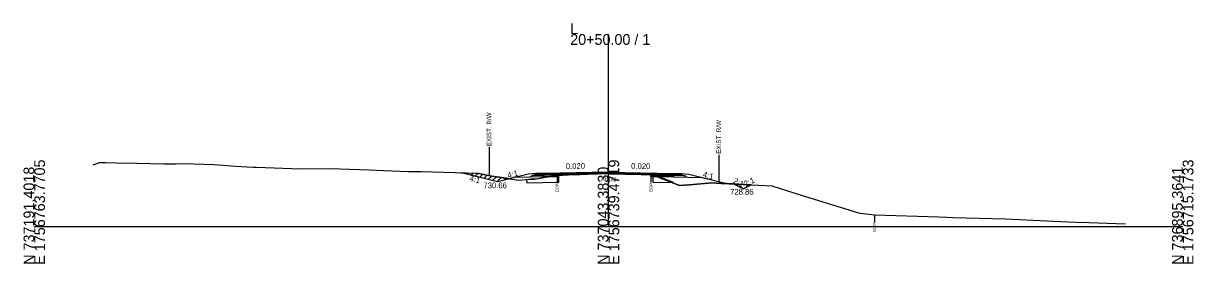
# Model space of a CAD drawing. Extents: x -26 to 4303, y -10 to 9577.
# Drawn here: x 997.2 to 1302.8, y 490.3 to 553 of the extents above; entities that cross this region are included whole.
import ezdxf

# ---------------------------------------------------------------- set-up
doc = ezdxf.new("R2010")
doc.units = 0
for name, color, linetype in [('Exist CMT Pavement', 7, 'Continuous'), ('Old_Level_10', 7, 'Continuous'), ('Old_Level_2', 7, 'Continuous'), ('Pattern 1', 7, 'Continuous'), ('Prop CMT Conc Surface', 7, 'Continuous'), ('Prop CMT Concrete Structures', 7, 'Continuous'), ('Prop CMT Concrete Wall', 7, 'Continuous'), ('Prop CMT Pvmt Course 1', 7, 'Continuous'), ('Prop CMT Pvmt Course 1 CG', 7, 'Continuous'), ('Prop CMT Pvmt Course 1 Wedge', 7, 'Continuous'), ('Prop CMT Pvmt Course 2', 7, 'Continuous'), ('Prop CMT Pvmt Course 2 Wedge', 7, 'Continuous'), ('Prop CMT Pvmt Course 3', 7, 'Continuous'), ('Prop CMT Pvmt Surface', 7, 'Continuous'), ('Prop CMT Pvmt Surface Shoulder', 7, 'Continuous'), ('Prop CMT Pvmt Wedge Surface 1', 7, 'Continuous'), ('Prop CMT Pvmt Wedge Surface 2', 7, 'Continuous'), ('Prop CMT Pvmt Wedge Surface 3', 7, 'Continuous'), ('Prop CMT Shld Paved Course 1', 7, 'Continuous'), ('Prop CMT Shld Paved Course 2', 7, 'Continuous'), ('Prop CMT Shld Paved Course 3', 7, 'Continuous'), ('Prop CMT Slope Grass', 7, 'Continuous'), ('Prop CMT Subgrade Earthwork', 7, 'Continuous'), ('Prop Road Sect_ Recs - UC Shallow (Outline)', 7, 'Continuous'), ('Prop Shade Light', 7, 'Continuous'), ('Prop XS DDE Elevations', 7, 'Continuous'), ('Prop XS Ditch Standard Text', 7, 'Continuous'), ('Prop XS Earthwork Shape', 7, 'Continuous'), ('Prop XS Hydro Elevations', 7, 'Continuous'), ('Prop XS SE Text', 7, 'Continuous'), ('Prop XS Side Slope Text', 7, 'Continuous'), ('Prop XS Wedging', 7, 'Continuous')]:
    doc.layers.add(name, color=color, linetype=linetype)

msp = doc.modelspace()

# ---------------------------------------------------------------- linework, layer by layer
at = {"layer": 'Exist CMT Pavement'}
for points in [[(1150, 514.2), (1133, 513.86)], [(1150, 514.2), (1167, 513.86)]]:
    msp.add_lwpolyline(points, dxfattribs=at)
at = {"layer": 'Old_Level_10'}
for p, q in [((1182.79, 511.09), (1180.79, 511.19)), ((1185.26, 509.86), (1182.79, 511.09)), ((1187.3, 510.88), (1185.26, 509.86))]:
    msp.add_line(p, q, dxfattribs=at)
at = {"layer": 'Old_Level_2'}
for p, q in [((1150, 500), (1150, 550.23)), ((1150, 500), (1150, 550.23)), ((1000, 500), (1150, 500)), ((1000, 500), (1150, 500)), ((1150, 500), (1300, 500)), ((1150, 500), (1300, 500))]:
    msp.add_line(p, q, dxfattribs=at)
at = {"layer": 'Pattern 1'}
for p, q in [((1111.63, 513.98), (1111.66, 514.01)), ((1111.81, 513.95), (1111.88, 514.02)), ((1112.94, 513.66), (1113.25, 513.98)), ((1114.07, 513.38), (1114.63, 513.94)), ((1115.2, 513.1), (1116, 513.9)), ((1116.33, 512.81), (1117.21, 513.69)), ((1117.47, 512.53), (1118.39, 513.46)), ((1118.6, 512.25), (1119.58, 513.23)), ((1119.73, 511.97), (1120.81, 513.04)), ((1120.86, 511.68), (1122.03, 512.85)), ((1122.65, 512.06), (1123.25, 512.66)), ((1134.96, 513.01), (1134.97, 513.02)), ((1136.4, 513.04), (1136.66, 513.29)), ((1162.12, 513.07), (1162.34, 513.29))]:
    msp.add_line(p, q, dxfattribs=at)
for points in [[(1124.36, 512.49), (1121, 511.65), (1111.47, 514.03), (1115.28, 513.92), (1116.08, 513.9), (1117.36, 513.66), (1118.14, 513.5), (1119.48, 513.25), (1122.67, 512.75)], [(1161.55, 513.08), (1162.95, 513.05), (1161.69, 513.55), (1161.55, 513.56)], [(1137, 513.05), (1137, 513.35), (1134.9, 513.01)]]:
    msp.add_lwpolyline(points, close=True, dxfattribs=at)
at = {"layer": 'Prop CMT Conc Surface'}
for points in [[(1136.55, 513.68), (1133, 513.61)], [(1133, 513.61), (1133, 513.4)], [(1136.55, 513.47), (1136.55, 513.68)], [(1161.1, 513.52), (1161.1, 513.73)], [(1161.1, 513.73), (1167, 513.61)], [(1167, 513.61), (1167, 513.4)], [(1133, 513.4), (1136.55, 513.47)], [(1167, 513.4), (1161.1, 513.52)]]:
    msp.add_lwpolyline(points, dxfattribs=at)
at = {"layer": 'Prop CMT Concrete Structures'}
for points in [[(1133, 513.61), (1133, 513.86)], [(1136.55, 513.68), (1133, 513.61)], [(1150, 514.07), (1136.55, 513.8)], [(1136.55, 513.8), (1136.55, 513.68)], [(1150, 514.07), (1161.1, 513.85)], [(1161.1, 513.85), (1161.1, 513.73)], [(1161.1, 513.73), (1167, 513.61)], [(1167, 513.61), (1167, 513.86)]]:
    msp.add_lwpolyline(points, dxfattribs=at)
at = {"layer": 'Prop CMT Pvmt Course 1'}
for points in [[(1136.55, 513.47), (1133, 513.4)], [(1133, 513.4), (1133, 513.07)], [(1133, 513.07), (1136.55, 513.14)], [(1136.55, 513.14), (1136.55, 513.47)], [(1161.1, 513.52), (1167, 513.4)], [(1161.1, 513.18), (1161.1, 513.52)], [(1167, 513.07), (1161.1, 513.18)], [(1167, 513.4), (1167, 513.07)]]:
    msp.add_lwpolyline(points, dxfattribs=at)
at = {"layer": 'Prop CMT Pvmt Course 1 Wedge'}
for points in [[(1136.55, 513.46), (1136.68, 513.46), (1137.2, 513.47), (1137.26, 513.47), (1137.36, 513.47), (1138.1, 513.49), (1139.49, 513.51), (1139.59, 513.52), (1141.07, 513.55)], [(1141.07, 513.55), (1139.59, 513.49), (1139.49, 513.48), (1138.1, 513.43), (1137.36, 513.41), (1137.26, 513.4), (1137.2, 513.4), (1136.68, 513.37), (1136.55, 513.35)], [(1136.55, 513.35), (1136.55, 513.46)]]:
    msp.add_lwpolyline(points, dxfattribs=at)
at = {"layer": 'Prop CMT Pvmt Course 2'}
for points in [[(1133, 513.86), (1131, 513.82), (1130.74, 513.56)], [(1130.74, 513.56), (1133, 513.61)], [(1133, 513.61), (1133, 513.86)], [(1167, 513.86), (1169, 513.82), (1169.26, 513.56)], [(1167, 513.61), (1167, 513.86)], [(1169.26, 513.56), (1167, 513.61)]]:
    msp.add_lwpolyline(points, dxfattribs=at)
at = {"layer": 'Prop CMT Pvmt Course 2 Wedge'}
for points in [[(1131, 513.82), (1129, 513.66), (1121, 511.66), (1111.58, 514.01)], [(1169, 513.82), (1171, 513.66), (1180.87, 511.19)]]:
    msp.add_lwpolyline(points, dxfattribs=at)
at = {"layer": 'Prop CMT Pvmt Course 3'}
for points in [[(1133, 513.61), (1130.74, 513.56), (1130.53, 513.35)], [(1133, 513.4), (1133, 513.61)], [(1167, 513.61), (1169.26, 513.56), (1169.47, 513.35)], [(1167, 513.4), (1167, 513.61)], [(1130.53, 513.35), (1133, 513.4)], [(1169.47, 513.35), (1167, 513.4)]]:
    msp.add_lwpolyline(points, dxfattribs=at)
at = {"layer": 'Prop CMT Pvmt Surface'}
for points in [[(1150, 513.95), (1133, 513.61)], [(1133, 513.61), (1133, 513.86)], [(1150, 513.95), (1167, 513.61)], [(1167, 513.61), (1167, 513.86)]]:
    msp.add_lwpolyline(points, dxfattribs=at)
at = {"layer": 'Prop CMT Pvmt Surface Shoulder'}
for points in [[(1136.56, 513.35), (1136.68, 513.37), (1137.2, 513.4), (1137.26, 513.4), (1137.36, 513.41), (1138.1, 513.43), (1139.49, 513.48), (1139.59, 513.49), (1142.03, 513.58), (1142.62, 513.6), (1144.56, 513.69), (1145.65, 513.72), (1147.09, 513.77), (1147.64, 513.79), (1148.93, 513.83), (1149.08, 513.84), (1149.72, 513.83), (1149.88, 513.82), (1149.99, 513.82), (1150, 513.82)], [(1150, 513.82), (1150.31, 513.81), (1152.16, 513.78), (1152.49, 513.78), (1154.46, 513.74), (1154.69, 513.74), (1154.74, 513.74), (1157.23, 513.67), (1157.77, 513.66), (1159.76, 513.63), (1159.94, 513.62), (1160.94, 513.58), (1161.04, 513.56), (1161.1, 513.56)]]:
    msp.add_lwpolyline(points, dxfattribs=at)
at = {"layer": 'Prop CMT Pvmt Wedge Surface 1'}
for p, q in [((1133.02, 512.94), (1125.53, 512.79)), ((1136.55, 513.01), (1133.02, 512.94)), ((1161.1, 513.06), (1166.98, 512.94)), ((1166.98, 512.94), (1174.47, 512.79))]:
    msp.add_line(p, q, dxfattribs=at)
for points in [[(1161.1, 513.06), (1161.1, 513.56)], [(1136.55, 513.01), (1136.56, 513.35)]]:
    msp.add_lwpolyline(points, dxfattribs=at)
at = {"layer": 'Prop CMT Pvmt Wedge Surface 2'}
for points in [[(1136.55, 513.8), (1136.68, 513.81), (1137.2, 513.82), (1137.26, 513.82), (1137.36, 513.82), (1138.1, 513.84), (1139.49, 513.86), (1139.59, 513.87), (1142.03, 513.91), (1142.62, 513.93), (1144.56, 513.96), (1145.65, 513.99), (1147.09, 514.02), (1147.64, 514.03), (1148.93, 514.05), (1149.08, 514.06), (1149.72, 514.07), (1149.88, 514.07), (1149.99, 514.07), (1150, 514.07)], [(1150, 513.95), (1149.99, 513.95), (1149.88, 513.95), (1149.72, 513.94), (1149.08, 513.93), (1148.93, 513.93), (1147.64, 513.9), (1147.09, 513.89), (1145.65, 513.86), (1144.56, 513.84), (1142.62, 513.8), (1142.03, 513.79), (1139.59, 513.74), (1139.49, 513.74), (1138.1, 513.71), (1137.36, 513.7), (1137.26, 513.69), (1137.2, 513.69), (1136.68, 513.68), (1136.55, 513.68)], [(1136.55, 513.68), (1136.55, 513.8)], [(1150, 514.07), (1150, 513.95)], [(1150, 514.07), (1150.31, 514.07), (1152.16, 514.03), (1152.49, 514.02), (1154.46, 513.98), (1154.69, 513.98), (1154.74, 513.98), (1157.23, 513.93), (1157.77, 513.92), (1159.76, 513.88), (1159.94, 513.87), (1160.94, 513.85), (1161.04, 513.85), (1161.1, 513.85)], [(1161.1, 513.73), (1161.04, 513.73), (1160.94, 513.73), (1159.94, 513.75), (1159.76, 513.75), (1157.77, 513.79), (1157.23, 513.8), (1154.74, 513.85), (1154.69, 513.85), (1154.46, 513.86), (1152.49, 513.9), (1152.16, 513.91), (1150.31, 513.94), (1150, 513.95)], [(1161.1, 513.85), (1161.1, 513.73)]]:
    msp.add_lwpolyline(points, dxfattribs=at)
at = {"layer": 'Prop CMT Pvmt Wedge Surface 3'}
for points in [[(1136.55, 513.68), (1136.68, 513.68), (1137.2, 513.69), (1137.26, 513.69), (1137.36, 513.7), (1138.1, 513.71), (1139.49, 513.74), (1139.59, 513.74), (1142.03, 513.79), (1142.62, 513.8), (1144.56, 513.84), (1145.65, 513.86), (1147.09, 513.89), (1147.64, 513.9), (1148.93, 513.93), (1149.08, 513.93), (1149.72, 513.94), (1149.88, 513.95), (1149.99, 513.95), (1150, 513.95)], [(1150, 513.84), (1149.99, 513.84), (1149.88, 513.84), (1149.72, 513.84), (1149.08, 513.85), (1148.93, 513.85), (1147.64, 513.8), (1147.09, 513.78), (1145.65, 513.74), (1144.56, 513.7), (1142.62, 513.62), (1142.03, 513.6), (1141.07, 513.56), (1139.59, 513.53), (1139.49, 513.53), (1138.1, 513.5), (1137.36, 513.49), (1137.26, 513.49), (1137.2, 513.48), (1136.68, 513.47), (1136.55, 513.47)], [(1136.55, 513.47), (1136.55, 513.68)], [(1150, 513.95), (1150, 513.84)], [(1150, 513.95), (1150.31, 513.94), (1152.16, 513.91), (1152.49, 513.9), (1154.46, 513.86), (1154.69, 513.85), (1154.74, 513.85), (1157.23, 513.8), (1157.77, 513.79), (1159.76, 513.75), (1159.94, 513.75), (1160.94, 513.73), (1161.04, 513.73), (1161.1, 513.73)], [(1161.1, 513.57), (1161.04, 513.58), (1160.94, 513.59), (1159.94, 513.64), (1159.76, 513.65), (1157.77, 513.68), (1157.23, 513.69), (1154.74, 513.76), (1154.69, 513.76), (1154.46, 513.76), (1152.49, 513.79), (1152.16, 513.79), (1150.31, 513.83), (1150, 513.84)], [(1161.1, 513.73), (1161.1, 513.57)]]:
    msp.add_lwpolyline(points, dxfattribs=at)
at = {"layer": 'Prop CMT Shld Paved Course 1'}
for points in [[(1133, 513.4), (1133, 513.86)], [(1150, 513.74), (1133, 513.4)], [(1150, 513.74), (1167, 513.4)], [(1167, 513.4), (1167, 513.86)]]:
    msp.add_lwpolyline(points, dxfattribs=at)
at = {"layer": 'Prop CMT Shld Paved Course 2'}
for points in [[(1133, 513.86), (1131, 513.82)], [(1167, 513.86), (1169, 513.82)]]:
    msp.add_lwpolyline(points, dxfattribs=at)
at = {"layer": 'Prop CMT Shld Paved Course 3'}
for points in [[(1150, 514.2), (1133, 513.86)], [(1133, 513.86), (1133, 513.61)], [(1133, 513.61), (1136.55, 513.68)], [(1136.55, 513.8), (1150, 514.07)], [(1136.55, 513.68), (1136.55, 513.8)], [(1150, 514.2), (1167, 513.86)], [(1161.1, 513.85), (1150, 514.07)], [(1161.1, 513.73), (1161.1, 513.85)], [(1167, 513.61), (1161.1, 513.73)], [(1167, 513.86), (1167, 513.61)]]:
    msp.add_lwpolyline(points, dxfattribs=at)
at = {"layer": 'Prop CMT Slope Grass'}
msp.add_lwpolyline([(1015.39, 516.08), (1017.05, 516.73), (1018.59, 516.7), (1021.41, 516.6), (1026.75, 516.55), (1033.8, 516.39), (1036.89, 516.39), (1039.1, 516.43), (1047.02, 516.15), (1052.6, 515.75), (1057.16, 515.49), (1058.05, 515.46), (1067.29, 515.12), (1070.18, 515.03), (1077.43, 515.13), (1082.3, 514.94), (1087.56, 514.75), (1091.34, 514.6), (1097.7, 514.38), (1101.04, 514.32), (1115.8, 513.89), (1118.63, 513.32), (1126.52, 512.08), (1129.28, 512.31), (1130.77, 512.38), (1133.11, 512.79), (1136.68, 513.37), (1137.26, 513.4), (1138.1, 513.43), (1139.59, 513.49), (1142.03, 513.58), (1142.62, 513.6), (1144.56, 513.69), (1145.65, 513.72), (1147.09, 513.77), (1147.64, 513.79), (1149.08, 513.84), (1150, 513.82), (1150.31, 513.81), (1152.16, 513.78), (1154.74, 513.74), (1157.23, 513.67), (1157.77, 513.66), (1159.94, 513.62), (1160.94, 513.58), (1161.24, 513.55), (1167, 511.28), (1168.56, 510.68), (1171.13, 510.87), (1176.99, 511.39), (1179.4, 511.26), (1187.47, 510.87), (1192.63, 510.6), (1200.03, 508.27), (1215.32, 503.57), (1215.83, 503.5), (1219.47, 503.08), (1236.27, 502.5), (1238.4, 502.43), (1239.96, 502.38), (1253.76, 501.99), (1264.46, 501.51), (1269.99, 501.24), (1272.18, 501.11), (1275.45, 501.04), (1285.02, 500.68)], dxfattribs=at)
at = {"layer": 'Prop CMT Subgrade Earthwork'}
for points in [[(1133, 513.4), (1130.53, 513.35), (1130.03, 513.34), (1129.69, 513)], [(1129.69, 513), (1133, 513.07)], [(1133, 513.07), (1133, 513.4)], [(1167, 513.4), (1169.47, 513.35), (1169.97, 513.34), (1170.31, 513)], [(1167, 513.07), (1167, 513.4)]]:
    msp.add_lwpolyline(points, dxfattribs=at)
at = {"layer": 'Prop Road Sect_ Recs - UC Shallow (Outline)'}
for points in [[(1128.64, 511.39), (1137, 511.55), (1137, 513.05), (1134.9, 513.01), (1132.82, 512.66), (1131.22, 512.38), (1129.72, 512.31), (1128.62, 512.22)], [(1161.55, 511.58), (1166.96, 511.47), (1162.95, 513.05), (1161.55, 513.08)]]:
    msp.add_lwpolyline(points, close=True, dxfattribs=at)
at = {"layer": 'Prop Shade Light'}
for points in [[(1128.64, 511.39), (1137, 511.55), (1137, 513.05), (1134.9, 513.01), (1132.82, 512.66), (1131.22, 512.38), (1129.72, 512.31), (1128.62, 512.22), (1128.64, 511.39)], [(1128.64, 511.39), (1137, 511.55), (1137, 513.05), (1134.9, 513.01), (1132.82, 512.66), (1131.22, 512.38), (1129.72, 512.31), (1128.62, 512.22), (1128.64, 511.39)], [(1161.55, 511.58), (1166.96, 511.47), (1162.95, 513.05), (1161.55, 513.08), (1161.55, 511.58)]]:
    msp.add_lwpolyline(points, dxfattribs=at)
at = {"layer": 'Prop XS DDE Elevations'}
for points in [[(1121, 511.66), (1111.58, 514.01), (1115.8, 513.89), (1118.63, 513.32), (1124.16, 512.45)], [(1147.64, 513.79), (1148.93, 513.83), (1149.08, 513.84)], [(1149.08, 513.84), (1149.72, 513.83), (1149.88, 513.82)], [(1152.49, 513.78), (1154.46, 513.74), (1154.69, 513.74), (1154.74, 513.74), (1152.16, 513.78)], [(1157.77, 513.66), (1159.94, 513.62), (1159.76, 513.63)], [(1161.04, 513.56), (1161.1, 513.56), (1160.94, 513.58)], [(1161.1, 513.06), (1162.56, 513.03), (1161.24, 513.55), (1161.1, 513.56)], [(1126.52, 512.08), (1129.28, 512.31), (1130.77, 512.38), (1133.11, 512.79), (1134.17, 512.97), (1133.02, 512.94), (1125.53, 512.79), (1124.16, 512.45)], [(1136.55, 513.01), (1134.17, 512.97), (1136.56, 513.35)], [(1137.2, 513.4), (1137.26, 513.4), (1136.68, 513.37)], [(1137.36, 513.41), (1138.1, 513.43), (1137.26, 513.4)], [(1138.1, 513.43), (1139.59, 513.49), (1139.49, 513.48)], [(1162.56, 513.03), (1166.98, 512.94), (1174.47, 512.79), (1180.87, 511.19), (1179.4, 511.26), (1176.99, 511.39), (1171.13, 510.87), (1168.56, 510.68), (1167, 511.28)]]:
    msp.add_lwpolyline(points, close=True, dxfattribs=at)
at = {"layer": 'Prop XS Ditch Standard Text'}
for p, q in [((1118.79, 520.69), (1118.79, 513.29)), ((1178.79, 518.7), (1178.79, 511.3)), ((1161.1, 513.56), (1161.1, 511.51)), ((1136.55, 513.35), (1136.55, 511.3)), ((1219.47, 503.08), (1219.47, 501.03))]:
    msp.add_line(p, q, dxfattribs=at)
at = {"layer": 'Prop XS Earthwork Shape'}
for p, q in [((1180.79, 511.19), (1182.79, 511.09)), ((1187.29, 510.88), (1180.79, 511.19)), ((1182.79, 511.09), (1185.26, 509.86)), ((1185.26, 509.86), (1187.29, 510.88))]:
    msp.add_line(p, q, dxfattribs=at)
msp.add_lwpolyline([(1185.26, 509.86), (1182.79, 511.09), (1187.29, 510.88)], close=True, dxfattribs=at)
at = {"layer": 'Prop XS Wedging'}
for p, q in [((1150, 514.07), (1136.55, 513.8)), ((1136.55, 513.8), (1136.55, 513.68)), ((1136.55, 513.68), (1141.7, 513.78)), ((1141.7, 513.78), (1136.55, 513.68)), ((1136.55, 513.68), (1136.55, 513.47)), ((1136.56, 513.68), (1141.7, 513.78)), ((1141.7, 513.78), (1141.91, 513.58)), ((1141.7, 513.78), (1141.91, 513.58)), ((1141.91, 513.58), (1141.7, 513.78)), ((1141.91, 513.58), (1142.03, 513.58)), ((1161.1, 513.85), (1150, 514.07)), ((1161.1, 513.73), (1161.1, 513.85)), ((1161.1, 513.57), (1161.1, 513.73)), ((1161.1, 513.56), (1161.1, 513.57)), ((1136.55, 513.47), (1136.55, 513.37)), ((1136.56, 513.37), (1136.56, 513.35)), ((1136.56, 513.35), (1136.68, 513.37))]:
    msp.add_line(p, q, dxfattribs=at)
for points in [[(1136.68, 513.37), (1137.26, 513.4), (1138.1, 513.43), (1139.59, 513.49), (1141.91, 513.58)], [(1142.03, 513.58), (1142.62, 513.6), (1144.56, 513.69), (1145.65, 513.72), (1147.09, 513.77), (1147.64, 513.79), (1149.08, 513.84), (1150, 513.82), (1150.31, 513.81), (1152.16, 513.78), (1154.74, 513.74), (1157.23, 513.67), (1157.77, 513.66), (1159.94, 513.62), (1160.94, 513.58), (1161.1, 513.56)], [(1161.1, 513.57), (1161.1, 513.57)], [(1136.55, 513.37), (1136.56, 513.37)]]:
    msp.add_lwpolyline(points, dxfattribs=at)

# ---------------------------------------------------------------- texts
at = {"layer": 'Old_Level_2'}
for s, p in [('20+50.00 / 1', (1140, 547.43)), ('20+50.00 / 1', (1140, 547.43)), ('L', (1140, 550.23)), ('L', (1140, 550.23))]:
    msp.add_text(s, height=2.8, dxfattribs=at).set_placement(p)
for s, p in [('E 1756763.7705', (1002.8, 490)), ('E 1756763.7705', (1002.8, 490)), ('E 1756739.4719', (1152.8, 490)), ('E 1756739.4719', (1152.8, 490)), ('E 1756715.1733', (1302.8, 490)), ('E 1756715.1733', (1302.8, 490)), ('N 737191.4018', (1000, 490)), ('N 737191.4018', (1000, 490)), ('N 737043.3830', (1150, 490)), ('N 737043.3830', (1150, 490)), ('N 736895.3641', (1300, 490)), ('N 736895.3641', (1300, 490))]:
    msp.add_text(s, height=2.8, rotation=90, dxfattribs=at).set_placement(p)
at = {"layer": 'Prop CMT Concrete Wall'}
for rotation, p in [(334.1383, (1182.41, 511.44)), (25.8617, (1185.84, 510.36))]:
    msp.add_text('2:1', height=1.5, rotation=rotation, dxfattribs=at).set_placement(p)
msp.add_text('728.86', height=1.5, dxfattribs=at).set_placement((1181.77, 508.31))
at = {"layer": 'Prop CMT Pvmt Course 1 CG'}
msp.add_text('732.82', height=1, dxfattribs=at).set_placement((1147.89, 511.82))
at = {"layer": 'Prop XS Ditch Standard Text'}
for s, height, p in [('EXIST. R/W', 1.181, (1119.38, 520.99)), ('EXIST. R/W', 1.181, (1179.38, 519)), ('EOP', 0.787, (1136.95, 508.9)), ('EOP', 0.787, (1161.5, 509.11)), ('EOP', 0.787, (1219.86, 498.63))]:
    msp.add_text(s, height=height, rotation=90, dxfattribs=at).set_placement(p)
at = {"layer": 'Prop XS Hydro Elevations'}
msp.add_text('730.66', height=1.5, dxfattribs=at).set_placement((1117.32, 509.98))
at = {"layer": 'Prop XS SE Text'}
for rotation, p in [(1.1458, (1138.86, 514.98)), (358.8542, (1155.9, 515.08))]:
    msp.add_text('0.020', height=1.5, rotation=rotation, dxfattribs=at).set_placement(p)
at = {"layer": 'Prop XS Side Slope Text'}
for rotation, p in [(14.0362, (1123.78, 512.58)), (345.9638, (1174.52, 512.93)), (345.9638, (1113.58, 511.92))]:
    msp.add_text('4:1', height=1.5, rotation=rotation, dxfattribs=at).set_placement(p)

doc.saveas('drawing.dxf')
